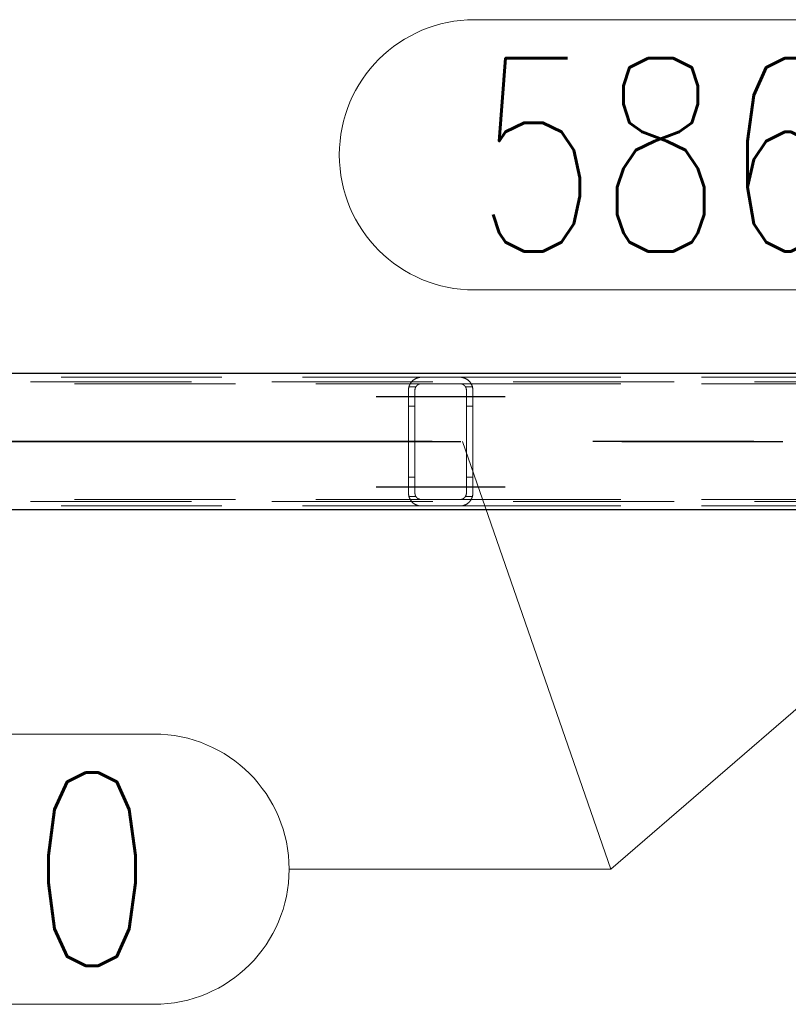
# Model space of a CAD drawing. Header units: millimetres. Extents: x -851 to 2, y 9346 to 10016.
# Tile 444 of 505: x -231 to -219, y 9572 to 9587. Entities that reach past the tile are written whole.
import ezdxf

# ---------------------------------------------------------------- set-up
doc = ezdxf.new("R2010")
doc.units = ezdxf.units.MM
doc.header["$LTSCALE"] = 10
doc.linetypes.add('HIDDEN', pattern=[0.375, 0.25, -0.125])
doc.linetypes.add('MITTE', pattern=[2, 1.25, -0.25, 0.25, -0.25])
for name, color, linetype, lineweight in [('PS_Hidden', 2, 'HIDDEN', 9), ('PS_Pos', 1, 'Continuous', 15), ('PS_Shape', 161, 'Continuous', 30), ('PS_SOLID', 7, 'Continuous', 30)]:
    doc.layers.add(name, color=color, linetype=linetype, lineweight=lineweight)
doc.layers.add('PS_Mid', color=5, linetype='MITTE')
doc.styles.add('simplex', font='simplex.shx', dxfattribs={"width": 0.75})

# ---------------------------------------------------------------- blocks, each defined once
blk = doc.blocks.new('*X865')
at = {"layer": 'PS_Hidden', "color": 2, "linetype": 'HIDDEN'}
for p, q in [((-187.116, 9581.758), (-423.956, 9581.758)), ((-234.141, 9581.828), (-224.792, 9581.828)), ((-233.932, 9581.728), (-224.792, 9581.728)), ((-224.983, 9581.69), (-224.981, 9581.694)), ((-224.981, 9581.694), (-224.98, 9581.699)), ((-224.98, 9581.699), (-224.978, 9581.703)), ((-224.978, 9581.703), (-224.976, 9581.708)), ((-224.976, 9581.708), (-224.974, 9581.712)), ((-224.974, 9581.712), (-224.972, 9581.716)), ((-224.972, 9581.716), (-224.97, 9581.72)), ((-224.97, 9581.72), (-224.968, 9581.724)), ((-224.968, 9581.724), (-224.966, 9581.728)), ((-224.966, 9581.728), (-224.963, 9581.732)), ((-224.963, 9581.732), (-224.961, 9581.736)), ((-224.961, 9581.736), (-224.958, 9581.74)), ((-224.958, 9581.74), (-224.956, 9581.744)), ((-224.956, 9581.744), (-224.953, 9581.747)), ((-224.953, 9581.747), (-224.95, 9581.751)), ((-224.95, 9581.751), (-224.948, 9581.754)), ((-224.948, 9581.754), (-224.945, 9581.758)), ((-224.945, 9581.758), (-224.942, 9581.761)), ((-224.942, 9581.761), (-224.939, 9581.765)), ((-224.939, 9581.765), (-224.936, 9581.768)), ((-224.936, 9581.768), (-224.933, 9581.771)), ((-224.933, 9581.771), (-224.929, 9581.774)), ((-224.929, 9581.774), (-224.926, 9581.777)), ((-224.926, 9581.777), (-224.923, 9581.78)), ((-224.923, 9581.78), (-224.92, 9581.783)), ((-224.92, 9581.783), (-224.916, 9581.786)), ((-224.916, 9581.786), (-224.913, 9581.788)), ((-224.913, 9581.788), (-224.909, 9581.791)), ((-224.909, 9581.791), (-224.905, 9581.794)), ((-224.905, 9581.794), (-224.901, 9581.796)), ((-224.901, 9581.796), (-224.897, 9581.799)), ((-224.897, 9581.799), (-224.893, 9581.801)), ((-224.893, 9581.801), (-224.888, 9581.804)), ((-224.888, 9581.804), (-224.883, 9581.806)), ((-224.883, 9581.806), (-224.879, 9581.809)), ((-224.879, 9581.809), (-224.874, 9581.811)), ((-224.874, 9581.811), (-224.869, 9581.813)), ((-224.87, 9581.692), (-224.871, 9581.69)), ((-224.868, 9581.693), (-224.87, 9581.692)), ((-224.869, 9581.813), (-224.864, 9581.815)), ((-224.867, 9581.695), (-224.868, 9581.693)), ((-224.865, 9581.697), (-224.867, 9581.695)), ((-224.864, 9581.699), (-224.865, 9581.697)), ((-224.864, 9581.815), (-224.858, 9581.817)), ((-224.862, 9581.7), (-224.864, 9581.699)), ((-224.86, 9581.702), (-224.862, 9581.7)), ((-224.858, 9581.703), (-224.86, 9581.702)), ((-224.858, 9581.817), (-224.853, 9581.819)), ((-224.857, 9581.705), (-224.858, 9581.703)), ((-224.855, 9581.707), (-224.857, 9581.705)), ((-224.853, 9581.708), (-224.855, 9581.707)), ((-224.853, 9581.819), (-224.847, 9581.821)), ((-224.851, 9581.71), (-224.853, 9581.708)), ((-224.849, 9581.711), (-224.851, 9581.71)), ((-224.847, 9581.712), (-224.849, 9581.711)), ((-224.847, 9581.821), (-224.842, 9581.822)), ((-224.844, 9581.714), (-224.847, 9581.712)), ((-224.842, 9581.715), (-224.844, 9581.714)), ((-224.842, 9581.822), (-224.835, 9581.824)), ((-224.84, 9581.717), (-224.842, 9581.715)), ((-224.837, 9581.718), (-224.84, 9581.717)), ((-224.835, 9581.719), (-224.837, 9581.718)), ((-224.835, 9581.824), (-224.829, 9581.825)), ((-224.832, 9581.72), (-224.835, 9581.719)), ((-224.829, 9581.721), (-224.832, 9581.72)), ((-224.829, 9581.825), (-224.822, 9581.826)), ((-224.827, 9581.722), (-224.829, 9581.721)), ((-224.824, 9581.723), (-224.827, 9581.722)), ((-224.821, 9581.724), (-224.824, 9581.723)), ((-224.822, 9581.826), (-224.815, 9581.827)), ((-224.818, 9581.725), (-224.821, 9581.724)), ((-224.815, 9581.726), (-224.818, 9581.725)), ((-224.815, 9581.827), (-224.807, 9581.828)), ((-224.812, 9581.726), (-224.815, 9581.726)), ((-224.809, 9581.727), (-224.812, 9581.726)), ((-224.806, 9581.728), (-224.809, 9581.727)), ((-224.807, 9581.828), (-224.8, 9581.828)), ((-224.802, 9581.728), (-224.806, 9581.728)), ((-224.799, 9581.728), (-224.802, 9581.728)), ((-224.8, 9581.828), (-224.792, 9581.828)), ((-224.796, 9581.728), (-224.799, 9581.728)), ((-224.792, 9581.728), (-224.796, 9581.728)), ((-224.792, 9581.828), (-224.192, 9581.828)), ((-224.792, 9581.828), (-224.792, 9581.828)), ((-224.192, 9581.728), (-224.792, 9581.728)), ((-224.192, 9581.828), (-214.792, 9581.828)), ((-224.192, 9581.828), (-224.185, 9581.828)), ((-224.192, 9581.728), (-214.792, 9581.728)), ((-224.189, 9581.728), (-224.192, 9581.728)), ((-224.186, 9581.728), (-224.189, 9581.728)), ((-224.183, 9581.728), (-224.186, 9581.728)), ((-224.185, 9581.828), (-224.178, 9581.828)), ((-224.179, 9581.728), (-224.183, 9581.728)), ((-224.176, 9581.727), (-224.179, 9581.728)), ((-224.178, 9581.828), (-224.171, 9581.827)), ((-224.173, 9581.726), (-224.176, 9581.727)), ((-224.169, 9581.726), (-224.173, 9581.726)), ((-224.171, 9581.827), (-224.164, 9581.826)), ((-224.166, 9581.725), (-224.169, 9581.726)), ((-224.163, 9581.724), (-224.166, 9581.725)), ((-224.164, 9581.826), (-224.157, 9581.825)), ((-224.16, 9581.723), (-224.163, 9581.724)), ((-224.157, 9581.722), (-224.16, 9581.723)), ((-224.157, 9581.825), (-224.15, 9581.824)), ((-224.155, 9581.721), (-224.157, 9581.722)), ((-224.152, 9581.72), (-224.155, 9581.721)), ((-224.149, 9581.719), (-224.152, 9581.72)), ((-224.15, 9581.824), (-224.143, 9581.822)), ((-224.147, 9581.717), (-224.149, 9581.719)), ((-224.144, 9581.716), (-224.147, 9581.717)), ((-224.142, 9581.715), (-224.144, 9581.716)), ((-224.143, 9581.822), (-224.137, 9581.821)), ((-224.139, 9581.713), (-224.142, 9581.715)), ((-224.137, 9581.712), (-224.139, 9581.713)), ((-224.137, 9581.821), (-224.131, 9581.819)), ((-224.135, 9581.71), (-224.137, 9581.712)), ((-224.133, 9581.709), (-224.135, 9581.71)), ((-224.131, 9581.707), (-224.133, 9581.709)), ((-224.131, 9581.819), (-224.126, 9581.817)), ((-224.129, 9581.705), (-224.131, 9581.707)), ((-224.127, 9581.704), (-224.129, 9581.705)), ((-224.125, 9581.702), (-224.127, 9581.704)), ((-224.126, 9581.817), (-224.121, 9581.815)), ((-224.123, 9581.7), (-224.125, 9581.702)), ((-224.121, 9581.699), (-224.123, 9581.7)), ((-224.121, 9581.815), (-224.116, 9581.813)), ((-224.12, 9581.697), (-224.121, 9581.699)), ((-224.118, 9581.695), (-224.12, 9581.697)), ((-224.117, 9581.694), (-224.118, 9581.695)), ((-224.115, 9581.692), (-224.117, 9581.694)), ((-224.116, 9581.813), (-224.111, 9581.811)), ((-224.114, 9581.69), (-224.115, 9581.692)), ((-224.111, 9581.811), (-224.106, 9581.809)), ((-224.106, 9581.809), (-224.101, 9581.806)), ((-224.101, 9581.806), (-224.096, 9581.804)), ((-224.096, 9581.804), (-224.092, 9581.801)), ((-224.092, 9581.801), (-224.087, 9581.798)), ((-224.087, 9581.798), (-224.083, 9581.796)), ((-224.083, 9581.796), (-224.079, 9581.793)), ((-224.079, 9581.793), (-224.075, 9581.79)), ((-224.075, 9581.79), (-224.071, 9581.787)), ((-224.071, 9581.787), (-224.067, 9581.784)), ((-224.067, 9581.784), (-224.063, 9581.781)), ((-224.063, 9581.781), (-224.06, 9581.778)), ((-224.06, 9581.778), (-224.056, 9581.775)), ((-224.056, 9581.775), (-224.053, 9581.772)), ((-224.053, 9581.772), (-224.05, 9581.769)), ((-224.05, 9581.769), (-224.047, 9581.766)), ((-224.047, 9581.766), (-224.044, 9581.763)), ((-224.044, 9581.763), (-224.041, 9581.759)), ((-224.041, 9581.759), (-224.038, 9581.756)), ((-224.038, 9581.756), (-224.036, 9581.753)), ((-224.036, 9581.753), (-224.033, 9581.749)), ((-224.033, 9581.749), (-224.03, 9581.745)), ((-224.03, 9581.745), (-224.028, 9581.742)), ((-224.028, 9581.742), (-224.025, 9581.738)), ((-224.025, 9581.738), (-224.023, 9581.734)), ((-224.023, 9581.734), (-224.02, 9581.73)), ((-224.02, 9581.73), (-224.018, 9581.726)), ((-224.018, 9581.726), (-224.016, 9581.722)), ((-224.016, 9581.722), (-224.014, 9581.718)), ((-224.014, 9581.718), (-224.012, 9581.714)), ((-224.012, 9581.714), (-224.01, 9581.71)), ((-224.01, 9581.71), (-224.008, 9581.706)), ((-224.008, 9581.706), (-224.006, 9581.702)), ((-224.006, 9581.702), (-224.005, 9581.697)), ((-224.005, 9581.697), (-224.003, 9581.693)), ((-224.003, 9581.693), (-224.002, 9581.688)), ((-224.992, 9581.643), (-224.991, 9581.648)), ((-224.992, 9581.638), (-224.992, 9581.643)), ((-224.992, 9581.633), (-224.992, 9581.638)), ((-224.992, 9581.628), (-224.992, 9581.633)), ((-224.992, 9580.028), (-224.992, 9581.628)), ((-224.991, 9581.653), (-224.99, 9581.657)), ((-224.991, 9581.648), (-224.991, 9581.653)), ((-224.99, 9581.657), (-224.989, 9581.662)), ((-224.989, 9581.667), (-224.988, 9581.672)), ((-224.989, 9581.662), (-224.989, 9581.667)), ((-224.988, 9581.672), (-224.987, 9581.676)), ((-224.987, 9581.676), (-224.985, 9581.681)), ((-224.879, 9581.678), (-224.986, 9581.678)), ((-224.985, 9581.681), (-224.984, 9581.685)), ((-224.984, 9581.685), (-224.983, 9581.69)), ((-224.891, 9581.642), (-224.892, 9581.64)), ((-224.892, 9581.64), (-224.892, 9581.637)), ((-224.892, 9581.637), (-224.892, 9581.635)), ((-224.892, 9581.635), (-224.892, 9581.633)), ((-224.892, 9581.633), (-224.892, 9581.631)), ((-224.892, 9581.631), (-224.892, 9581.628)), ((-224.892, 9581.628), (-224.892, 9580.028)), ((-224.89, 9581.648), (-224.891, 9581.646)), ((-224.891, 9581.646), (-224.891, 9581.644)), ((-224.891, 9581.644), (-224.891, 9581.642)), ((-224.889, 9581.653), (-224.89, 9581.651)), ((-224.89, 9581.651), (-224.89, 9581.648)), ((-224.888, 9581.657), (-224.889, 9581.655)), ((-224.889, 9581.655), (-224.889, 9581.653)), ((-224.887, 9581.659), (-224.888, 9581.657)), ((-224.886, 9581.664), (-224.887, 9581.662)), ((-224.887, 9581.662), (-224.887, 9581.659)), ((-224.885, 9581.666), (-224.886, 9581.664)), ((-224.884, 9581.668), (-224.885, 9581.666)), ((-224.883, 9581.67), (-224.884, 9581.668)), ((-224.882, 9581.672), (-224.883, 9581.67)), ((-224.881, 9581.674), (-224.882, 9581.672)), ((-224.88, 9581.676), (-224.881, 9581.674)), ((-224.879, 9581.678), (-224.88, 9581.676)), ((-224.878, 9581.68), (-224.879, 9581.678)), ((-224.877, 9581.682), (-224.878, 9581.68)), ((-224.875, 9581.684), (-224.877, 9581.682)), ((-224.874, 9581.686), (-224.875, 9581.684)), ((-224.873, 9581.688), (-224.874, 9581.686)), ((-224.871, 9581.69), (-224.873, 9581.688)), ((-224.112, 9581.688), (-224.114, 9581.69)), ((-224.111, 9581.686), (-224.112, 9581.688)), ((-224.11, 9581.685), (-224.111, 9581.686)), ((-224.108, 9581.683), (-224.11, 9581.685)), ((-224.107, 9581.681), (-224.108, 9581.683)), ((-224.106, 9581.679), (-224.107, 9581.681)), ((-224.105, 9581.677), (-224.106, 9581.679)), ((-223.999, 9581.678), (-224.106, 9581.678)), ((-224.104, 9581.675), (-224.105, 9581.677)), ((-224.103, 9581.673), (-224.104, 9581.675)), ((-224.102, 9581.671), (-224.103, 9581.673)), ((-224.101, 9581.669), (-224.102, 9581.671)), ((-224.1, 9581.667), (-224.101, 9581.669)), ((-224.099, 9581.665), (-224.1, 9581.667)), ((-224.098, 9581.663), (-224.099, 9581.665)), ((-224.098, 9581.66), (-224.098, 9581.663)), ((-224.097, 9581.658), (-224.098, 9581.66)), ((-224.096, 9581.656), (-224.097, 9581.658)), ((-224.096, 9581.654), (-224.096, 9581.656)), ((-224.095, 9581.652), (-224.096, 9581.654)), ((-224.095, 9581.65), (-224.095, 9581.652)), ((-224.094, 9581.648), (-224.095, 9581.65)), ((-224.094, 9581.645), (-224.094, 9581.648)), ((-224.094, 9581.643), (-224.094, 9581.645)), ((-224.093, 9581.641), (-224.094, 9581.643)), ((-224.093, 9581.639), (-224.093, 9581.641)), ((-224.093, 9581.637), (-224.093, 9581.639)), ((-224.093, 9581.635), (-224.093, 9581.637)), ((-224.092, 9581.633), (-224.093, 9581.635)), ((-224.092, 9581.63), (-224.092, 9581.633)), ((-224.092, 9581.628), (-224.092, 9581.63)), ((-224.092, 9580.028), (-224.092, 9581.628)), ((-224.002, 9581.688), (-224, 9581.684)), ((-224, 9581.684), (-223.999, 9581.679)), ((-223.999, 9581.679), (-223.998, 9581.675)), ((-223.998, 9581.675), (-223.997, 9581.67)), ((-223.997, 9581.67), (-223.996, 9581.666)), ((-223.996, 9581.666), (-223.995, 9581.661)), ((-223.995, 9581.661), (-223.994, 9581.656)), ((-223.994, 9581.656), (-223.994, 9581.652)), ((-223.994, 9581.652), (-223.993, 9581.647)), ((-223.993, 9581.647), (-223.993, 9581.642)), ((-223.993, 9581.642), (-223.993, 9581.638)), ((-223.993, 9581.638), (-223.992, 9581.633)), ((-223.992, 9581.633), (-223.992, 9581.628)), ((-223.992, 9581.628), (-223.992, 9580.028)), ((-224.892, 9581.378), (-224.992, 9581.378)), ((-223.992, 9581.378), (-224.092, 9581.378)), ((-224.892, 9580.278), (-224.992, 9580.278)), ((-223.992, 9580.278), (-224.092, 9580.278)), ((-224.992, 9580.024), (-224.992, 9580.028)), ((-224.992, 9580.028), (-224.992, 9580.028)), ((-224.992, 9580.019), (-224.992, 9580.024)), ((-224.992, 9580.014), (-224.992, 9580.019)), ((-224.991, 9580.009), (-224.992, 9580.014)), ((-224.991, 9580.004), (-224.991, 9580.009)), ((-224.892, 9580.028), (-224.892, 9580.026)), ((-224.892, 9580.026), (-224.892, 9580.024)), ((-224.892, 9580.024), (-224.892, 9580.022)), ((-224.892, 9580.022), (-224.892, 9580.019)), ((-224.892, 9580.019), (-224.892, 9580.017)), ((-224.892, 9580.017), (-224.891, 9580.015)), ((-224.891, 9580.015), (-224.891, 9580.013)), ((-224.891, 9580.013), (-224.891, 9580.011)), ((-224.891, 9580.011), (-224.89, 9580.008)), ((-224.095, 9580.007), (-224.094, 9580.009)), ((-224.094, 9580.014), (-224.093, 9580.016)), ((-224.094, 9580.011), (-224.094, 9580.014)), ((-224.094, 9580.009), (-224.094, 9580.011)), ((-224.093, 9580.022), (-224.092, 9580.024)), ((-224.093, 9580.02), (-224.093, 9580.022)), ((-224.093, 9580.018), (-224.093, 9580.02)), ((-224.093, 9580.016), (-224.093, 9580.018)), ((-224.092, 9580.026), (-224.092, 9580.028)), ((-224.092, 9580.024), (-224.092, 9580.026)), ((-223.993, 9580.01), (-223.994, 9580.005)), ((-223.992, 9580.024), (-223.993, 9580.019)), ((-223.993, 9580.019), (-223.993, 9580.014)), ((-223.993, 9580.014), (-223.993, 9580.01)), ((-223.992, 9580.028), (-223.992, 9580.024)), ((-187.116, 9579.898), (-423.956, 9579.898)), ((-233.932, 9579.928), (-224.792, 9579.928)), ((-224.99, 9579.999), (-224.991, 9580.004)), ((-224.989, 9579.995), (-224.99, 9579.999)), ((-224.989, 9579.99), (-224.989, 9579.995)), ((-224.988, 9579.985), (-224.989, 9579.99)), ((-224.987, 9579.981), (-224.988, 9579.985)), ((-224.985, 9579.976), (-224.987, 9579.981)), ((-224.879, 9579.978), (-224.986, 9579.978)), ((-224.984, 9579.971), (-224.985, 9579.976)), ((-224.983, 9579.967), (-224.984, 9579.971)), ((-224.981, 9579.962), (-224.983, 9579.967)), ((-224.98, 9579.958), (-224.981, 9579.962)), ((-224.978, 9579.954), (-224.98, 9579.958)), ((-224.976, 9579.949), (-224.978, 9579.954)), ((-224.974, 9579.945), (-224.976, 9579.949)), ((-224.972, 9579.941), (-224.974, 9579.945)), ((-224.97, 9579.937), (-224.972, 9579.941)), ((-224.968, 9579.933), (-224.97, 9579.937)), ((-224.966, 9579.929), (-224.968, 9579.933)), ((-224.963, 9579.925), (-224.966, 9579.929)), ((-224.961, 9579.921), (-224.963, 9579.925)), ((-224.958, 9579.917), (-224.961, 9579.921)), ((-224.956, 9579.913), (-224.958, 9579.917)), ((-224.953, 9579.909), (-224.956, 9579.913)), ((-224.95, 9579.906), (-224.953, 9579.909)), ((-224.948, 9579.902), (-224.95, 9579.906)), ((-224.945, 9579.899), (-224.948, 9579.902)), ((-224.942, 9579.896), (-224.945, 9579.899)), ((-224.939, 9579.892), (-224.942, 9579.896)), ((-224.936, 9579.889), (-224.939, 9579.892)), ((-224.933, 9579.886), (-224.936, 9579.889)), ((-224.929, 9579.883), (-224.933, 9579.886)), ((-224.926, 9579.88), (-224.929, 9579.883)), ((-224.923, 9579.877), (-224.926, 9579.88)), ((-224.92, 9579.874), (-224.923, 9579.877)), ((-224.916, 9579.871), (-224.92, 9579.874)), ((-224.913, 9579.869), (-224.916, 9579.871)), ((-224.909, 9579.866), (-224.913, 9579.869)), ((-224.905, 9579.863), (-224.909, 9579.866)), ((-224.901, 9579.861), (-224.905, 9579.863)), ((-224.897, 9579.858), (-224.901, 9579.861)), ((-224.893, 9579.855), (-224.897, 9579.858)), ((-224.89, 9580.008), (-224.89, 9580.006)), ((-224.89, 9580.006), (-224.889, 9580.004)), ((-224.889, 9580.004), (-224.889, 9580.002)), ((-224.889, 9580.002), (-224.888, 9580)), ((-224.888, 9580), (-224.887, 9579.997)), ((-224.887, 9579.997), (-224.887, 9579.995)), ((-224.887, 9579.995), (-224.886, 9579.993)), ((-224.886, 9579.993), (-224.885, 9579.991)), ((-224.885, 9579.991), (-224.884, 9579.989)), ((-224.884, 9579.989), (-224.883, 9579.987)), ((-224.883, 9579.987), (-224.882, 9579.985)), ((-224.882, 9579.985), (-224.881, 9579.983)), ((-224.881, 9579.983), (-224.88, 9579.981)), ((-224.88, 9579.981), (-224.879, 9579.978)), ((-224.879, 9579.978), (-224.878, 9579.977)), ((-224.878, 9579.977), (-224.877, 9579.975)), ((-224.877, 9579.975), (-224.875, 9579.973)), ((-224.875, 9579.973), (-224.874, 9579.971)), ((-224.874, 9579.971), (-224.873, 9579.969)), ((-224.873, 9579.969), (-224.871, 9579.967)), ((-224.871, 9579.967), (-224.87, 9579.965)), ((-224.87, 9579.965), (-224.868, 9579.963)), ((-224.868, 9579.963), (-224.867, 9579.962)), ((-224.867, 9579.962), (-224.865, 9579.96)), ((-224.865, 9579.96), (-224.864, 9579.958)), ((-224.864, 9579.958), (-224.862, 9579.957)), ((-224.862, 9579.957), (-224.86, 9579.955)), ((-224.86, 9579.955), (-224.858, 9579.953)), ((-224.858, 9579.953), (-224.857, 9579.952)), ((-224.857, 9579.952), (-224.855, 9579.95)), ((-224.855, 9579.95), (-224.853, 9579.949)), ((-224.853, 9579.949), (-224.851, 9579.947)), ((-224.851, 9579.947), (-224.849, 9579.946)), ((-224.849, 9579.946), (-224.847, 9579.944)), ((-224.847, 9579.944), (-224.844, 9579.943)), ((-224.844, 9579.943), (-224.842, 9579.942)), ((-224.842, 9579.942), (-224.84, 9579.94)), ((-224.84, 9579.94), (-224.837, 9579.939)), ((-224.837, 9579.939), (-224.835, 9579.938)), ((-224.835, 9579.938), (-224.832, 9579.937)), ((-224.832, 9579.937), (-224.829, 9579.935)), ((-224.829, 9579.935), (-224.827, 9579.934)), ((-224.827, 9579.934), (-224.824, 9579.933)), ((-224.824, 9579.933), (-224.821, 9579.933)), ((-224.821, 9579.933), (-224.818, 9579.932)), ((-224.818, 9579.932), (-224.815, 9579.931)), ((-224.815, 9579.931), (-224.812, 9579.93)), ((-224.812, 9579.93), (-224.809, 9579.93)), ((-224.809, 9579.93), (-224.806, 9579.929)), ((-224.806, 9579.929), (-224.802, 9579.929)), ((-224.802, 9579.929), (-224.799, 9579.929)), ((-224.799, 9579.929), (-224.796, 9579.928)), ((-224.796, 9579.928), (-224.792, 9579.928)), ((-224.792, 9579.928), (-224.192, 9579.928)), ((-224.192, 9579.928), (-214.792, 9579.928)), ((-224.192, 9579.928), (-224.189, 9579.928)), ((-224.189, 9579.928), (-224.186, 9579.929)), ((-224.186, 9579.929), (-224.183, 9579.929)), ((-224.183, 9579.929), (-224.179, 9579.929)), ((-224.179, 9579.929), (-224.176, 9579.93)), ((-224.176, 9579.93), (-224.173, 9579.93)), ((-224.173, 9579.93), (-224.169, 9579.931)), ((-224.169, 9579.931), (-224.166, 9579.932)), ((-224.166, 9579.932), (-224.163, 9579.933)), ((-224.163, 9579.933), (-224.16, 9579.934)), ((-224.16, 9579.934), (-224.157, 9579.935)), ((-224.157, 9579.935), (-224.155, 9579.936)), ((-224.155, 9579.936), (-224.152, 9579.937)), ((-224.152, 9579.937), (-224.149, 9579.938)), ((-224.149, 9579.938), (-224.147, 9579.939)), ((-224.147, 9579.939), (-224.144, 9579.941)), ((-224.144, 9579.941), (-224.142, 9579.942)), ((-224.142, 9579.942), (-224.139, 9579.944)), ((-224.139, 9579.944), (-224.137, 9579.945)), ((-224.137, 9579.945), (-224.135, 9579.947)), ((-224.135, 9579.947), (-224.133, 9579.948)), ((-224.133, 9579.948), (-224.131, 9579.95)), ((-224.131, 9579.95), (-224.129, 9579.951)), ((-224.129, 9579.951), (-224.127, 9579.953)), ((-224.127, 9579.953), (-224.125, 9579.955)), ((-224.125, 9579.955), (-224.123, 9579.956)), ((-224.123, 9579.956), (-224.121, 9579.958)), ((-224.121, 9579.958), (-224.12, 9579.96)), ((-224.12, 9579.96), (-224.118, 9579.961)), ((-224.118, 9579.961), (-224.117, 9579.963)), ((-224.117, 9579.963), (-224.115, 9579.965)), ((-224.115, 9579.965), (-224.114, 9579.967)), ((-224.114, 9579.967), (-224.112, 9579.968)), ((-224.112, 9579.968), (-224.111, 9579.97)), ((-224.111, 9579.97), (-224.11, 9579.972)), ((-224.11, 9579.972), (-224.108, 9579.974)), ((-224.108, 9579.974), (-224.107, 9579.976)), ((-224.107, 9579.976), (-224.106, 9579.978)), ((-224.106, 9579.978), (-224.105, 9579.98)), ((-223.999, 9579.978), (-224.106, 9579.978)), ((-224.105, 9579.98), (-224.104, 9579.982)), ((-224.104, 9579.982), (-224.103, 9579.984)), ((-224.103, 9579.984), (-224.102, 9579.986)), ((-224.102, 9579.986), (-224.101, 9579.988)), ((-224.101, 9579.988), (-224.1, 9579.99)), ((-224.1, 9579.99), (-224.099, 9579.992)), ((-224.099, 9579.992), (-224.098, 9579.994)), ((-224.098, 9579.996), (-224.097, 9579.999)), ((-224.098, 9579.994), (-224.098, 9579.996)), ((-224.097, 9579.999), (-224.096, 9580.001)), ((-224.096, 9580.003), (-224.095, 9580.005)), ((-224.096, 9580.001), (-224.096, 9580.003)), ((-224.092, 9579.856), (-224.096, 9579.853)), ((-224.095, 9580.005), (-224.095, 9580.007)), ((-224.087, 9579.858), (-224.092, 9579.856)), ((-224.083, 9579.861), (-224.087, 9579.858)), ((-224.079, 9579.864), (-224.083, 9579.861)), ((-224.075, 9579.867), (-224.079, 9579.864)), ((-224.071, 9579.87), (-224.075, 9579.867)), ((-224.067, 9579.873), (-224.071, 9579.87)), ((-224.063, 9579.876), (-224.067, 9579.873)), ((-224.06, 9579.879), (-224.063, 9579.876)), ((-224.056, 9579.882), (-224.06, 9579.879)), ((-224.053, 9579.885), (-224.056, 9579.882)), ((-224.05, 9579.888), (-224.053, 9579.885)), ((-224.047, 9579.891), (-224.05, 9579.888)), ((-224.044, 9579.894), (-224.047, 9579.891)), ((-224.041, 9579.897), (-224.044, 9579.894)), ((-224.038, 9579.901), (-224.041, 9579.897)), ((-224.036, 9579.904), (-224.038, 9579.901)), ((-224.033, 9579.908), (-224.036, 9579.904)), ((-224.03, 9579.911), (-224.033, 9579.908)), ((-224.028, 9579.915), (-224.03, 9579.911)), ((-224.025, 9579.919), (-224.028, 9579.915)), ((-224.023, 9579.923), (-224.025, 9579.919)), ((-224.02, 9579.926), (-224.023, 9579.923)), ((-224.018, 9579.93), (-224.02, 9579.926)), ((-224.016, 9579.934), (-224.018, 9579.93)), ((-224.014, 9579.938), (-224.016, 9579.934)), ((-224.012, 9579.943), (-224.014, 9579.938)), ((-224.01, 9579.947), (-224.012, 9579.943)), ((-224.008, 9579.951), (-224.01, 9579.947)), ((-224.006, 9579.955), (-224.008, 9579.951)), ((-224.005, 9579.96), (-224.006, 9579.955)), ((-224.003, 9579.964), (-224.005, 9579.96)), ((-224.002, 9579.968), (-224.003, 9579.964)), ((-224, 9579.973), (-224.002, 9579.968)), ((-223.999, 9579.977), (-224, 9579.973)), ((-223.998, 9579.982), (-223.999, 9579.977)), ((-223.997, 9579.987), (-223.998, 9579.982)), ((-223.996, 9579.991), (-223.997, 9579.987)), ((-223.995, 9579.996), (-223.996, 9579.991)), ((-223.994, 9580), (-223.995, 9579.996)), ((-223.994, 9580.005), (-223.994, 9580)), ((-234.141, 9579.828), (-224.792, 9579.828)), ((-224.888, 9579.853), (-224.893, 9579.855)), ((-224.883, 9579.85), (-224.888, 9579.853)), ((-224.879, 9579.848), (-224.883, 9579.85)), ((-224.874, 9579.846), (-224.879, 9579.848)), ((-224.869, 9579.844), (-224.874, 9579.846)), ((-224.864, 9579.842), (-224.869, 9579.844)), ((-224.858, 9579.84), (-224.864, 9579.842)), ((-224.853, 9579.838), (-224.858, 9579.84)), ((-224.847, 9579.836), (-224.853, 9579.838)), ((-224.842, 9579.835), (-224.847, 9579.836)), ((-224.835, 9579.833), (-224.842, 9579.835)), ((-224.829, 9579.832), (-224.835, 9579.833)), ((-224.822, 9579.831), (-224.829, 9579.832)), ((-224.815, 9579.83), (-224.822, 9579.831)), ((-224.807, 9579.829), (-224.815, 9579.83)), ((-224.8, 9579.829), (-224.807, 9579.829)), ((-224.792, 9579.828), (-224.8, 9579.829)), ((-224.192, 9579.828), (-224.792, 9579.828)), ((-224.185, 9579.829), (-224.192, 9579.828)), ((-224.192, 9579.828), (-214.792, 9579.828)), ((-224.178, 9579.829), (-224.185, 9579.829)), ((-224.171, 9579.83), (-224.178, 9579.829)), ((-224.164, 9579.83), (-224.171, 9579.83)), ((-224.157, 9579.832), (-224.164, 9579.83)), ((-224.15, 9579.833), (-224.157, 9579.832)), ((-224.143, 9579.834), (-224.15, 9579.833)), ((-224.137, 9579.836), (-224.143, 9579.834)), ((-224.131, 9579.838), (-224.137, 9579.836)), ((-224.126, 9579.84), (-224.131, 9579.838)), ((-224.121, 9579.842), (-224.126, 9579.84)), ((-224.116, 9579.844), (-224.121, 9579.842)), ((-224.111, 9579.846), (-224.116, 9579.844)), ((-224.106, 9579.848), (-224.111, 9579.846)), ((-224.101, 9579.851), (-224.106, 9579.848)), ((-224.096, 9579.853), (-224.101, 9579.851))]:
    blk.add_line(p, q, dxfattribs=at)
at = {"layer": 'PS_Mid', "color": 5, "linetype": 'MITTE'}
for p, q in [((-225.492, 9581.528), (-224.392, 9581.528)), ((-225.492, 9581.528), (-224.392, 9581.528)), ((-224.592, 9581.528), (-223.492, 9581.528)), ((-224.592, 9581.528), (-223.492, 9581.528)), ((-184.627, 9580.828), (-426.445, 9580.828)), ((-236.677, 9580.828), (-182.308, 9580.828)), ((-224.492, 9580.828), (-224.492, 9580.828)), ((-225.492, 9580.128), (-224.392, 9580.128)), ((-225.492, 9580.128), (-224.392, 9580.128)), ((-224.592, 9580.128), (-223.492, 9580.128)), ((-224.592, 9580.128), (-223.492, 9580.128))]:
    blk.add_line(p, q, dxfattribs=at)
at = {"layer": 'PS_SOLID', "color": 7, "linetype": 'Continuous'}
for p, q in [((-187.116, 9581.888), (-423.956, 9581.888)), ((-187.116, 9579.768), (-423.956, 9579.768))]:
    blk.add_line(p, q, dxfattribs=at)
blk = doc.blocks.new('*X873')
at = {"color": 1}
for p, q in [((-223.967, 9587.385), (-218.288, 9587.385)), ((-216.188, 9585.285), (-211.188, 9585.285)), ((-209.489, 9580.828), (-211.188, 9585.285)), ((-223.967, 9583.185), (-218.288, 9583.185))]:
    blk.add_line(p, q, dxfattribs=at)
for centre, start, end in [((-223.967, 9585.285), 90, 270), ((-218.288, 9585.285), 270, 90)]:
    blk.add_arc(centre, 2.1, start, end, dxfattribs=at)
at = {"color": 30, "style": 'simplex', "width": 0.75}
blk.add_text('586', height=3, dxfattribs=at).set_placement((-223.967, 9583.785))
blk = doc.blocks.new('*X1477')
at = {"color": 1}
for p, q in [((-224.154, 9580.828), (-221.847, 9574.184)), ((-234.733, 9576.284), (-228.947, 9576.284)), ((-226.847, 9574.184), (-221.847, 9574.184)), ((-234.733, 9572.084), (-228.947, 9572.084))]:
    blk.add_line(p, q, dxfattribs=at)
for centre, start, end in [((-234.733, 9574.184), 90, 270), ((-228.947, 9574.184), 270, 90)]:
    blk.add_arc(centre, 2.1, start, end, dxfattribs=at)
at = {"color": 30, "style": 'simplex', "width": 0.75}
blk.add_text('590', height=3, dxfattribs=at).set_placement((-234.733, 9572.684))
blk = doc.blocks.new('*X1478')
at = {"color": 1}
for p, q in [((-214.154, 9580.828), (-221.847, 9574.184)), ((-234.733, 9576.284), (-228.947, 9576.284)), ((-226.847, 9574.184), (-221.847, 9574.184)), ((-234.733, 9572.084), (-228.947, 9572.084))]:
    blk.add_line(p, q, dxfattribs=at)
for centre, start, end in [((-234.733, 9574.184), 90, 270), ((-228.947, 9574.184), 270, 90)]:
    blk.add_arc(centre, 2.1, start, end, dxfattribs=at)
at = {"color": 30, "style": 'simplex', "width": 0.75}
blk.add_text('590', height=3, dxfattribs=at).set_placement((-234.733, 9572.684))

msp = doc.modelspace()

# ---------------------------------------------------------------- block references
at = {"layer": 'PS_Pos'}
for name in ['*X873', '*X1477', '*X1478']:
    msp.add_blockref(name, (0, 0), dxfattribs=at)
at = {"layer": 'PS_Shape', "color": 31}
msp.add_blockref('*X865', (0, 0), dxfattribs=at)

doc.saveas('drawing.dxf')
